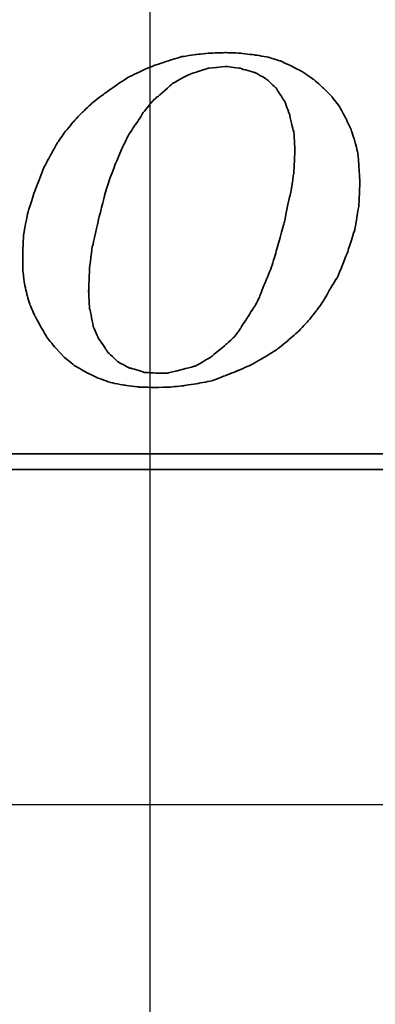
# Model space of a CAD drawing. Header units: millimetres. Extents: x -257 to 3135, y -1556 to 860.
# Tile 625 of 633: x 1343.43 to 1347.99, y -250.65 to -238.02. Entities that reach past the tile are written whole.
import ezdxf
from ezdxf.lldxf.tags import DXFTag

# ---------------------------------------------------------------- set-up
doc = ezdxf.new("R2010")
doc.units = ezdxf.units.MM
doc.layers.get('0').update_dxf_attribs({"linetype": 'CONTINUOUS'})
doc.layers.add('DIM', color=4, linetype='CONTINUOUS')
doc.layers.add('layer 1', color=7, linetype='CONTINUOUS')
tags = doc.linetypes.add('DASHED', pattern=[25.72, 12.86, -12.86]).pattern_tags.tags
tags[6:7] = [DXFTag(74, 4), DXFTag(75, 0), DXFTag(340, '0'), DXFTag(46, 0.0), DXFTag(50, 0.0), DXFTag(44, 0.0), DXFTag(45, 0.0)]
tags[4:5] = [DXFTag(74, 4), DXFTag(75, 0), DXFTag(340, '0'), DXFTag(46, 0.0), DXFTag(50, 0.0), DXFTag(44, 0.0), DXFTag(45, 0.0)]

# ---------------------------------------------------------------- blocks, each defined once
blk = doc.blocks.new('TBI MOTION logo(完整正式版)')
at = {"layer": 'layer 1', "color": 22, "lineweight": 35}
for points, knots in [([(35.79625, -6.98375), (35.79625, -6.98375), (36.23125, -7.43875), (36.23125, -7.43875), (36.23125, -7.43875), (36.23125, -7.43875), (36.75625, -7.87125), (36.75625, -7.87125), (36.75625, -7.87125), (36.75625, -7.87125), (37.33125, -8.20375), (37.33125, -8.20375), (37.33125, -8.20375), (37.33125, -8.20375), (37.95625, -8.51875), (37.95625, -8.51875), (37.95625, -8.51875), (37.95625, -8.51875), (38.62625, -8.75875), (38.62625, -8.75875), (38.62625, -8.75875), (38.62625, -8.75875), (39.37125, -8.90375), (39.37125, -8.90375), (39.37125, -8.90375), (39.37125, -8.90375), (40.14125, -8.99875), (40.14125, -8.99875), (40.14125, -8.99875), (40.14125, -8.99875), (41.02625, -9.02375), (41.02625, -9.02375), (41.02625, -9.02375), (41.02625, -9.02375), (41.74625, -8.99875), (41.74625, -8.99875), (41.74625, -8.99875), (41.74625, -8.99875), (42.46625, -8.92375), (42.46625, -8.92375), (42.46625, -8.92375), (42.46625, -8.92375), (43.21125, -8.80625), (43.21125, -8.80625), (43.21125, -8.80625), (43.21125, -8.80625), (43.93125, -8.66375), (43.93125, -8.66375), (43.93125, -8.66375), (43.93125, -8.66375), (44.62625, -8.39875), (44.62625, -8.39875), (44.62625, -8.39875), (44.62625, -8.39875), (45.29625, -8.13375), (45.29625, -8.13375), (45.29625, -8.13375), (45.29625, -8.13375), (45.94625, -7.84375), (45.94625, -7.84375), (45.94625, -7.84375), (45.94625, -7.84375), (46.61625, -7.46375), (46.61625, -7.46375), (46.61625, -7.46375), (46.61625, -7.46375), (47.24125, -7.07875), (47.24125, -7.07875), (47.24125, -7.07875), (47.24125, -7.07875), (47.81625, -6.62375), (47.81625, -6.62375), (47.81625, -6.62375), (47.81625, -6.62375), (48.36875, -6.14375), (48.36875, -6.14375), (48.36875, -6.14375), (48.36875, -6.14375), (48.84625, -5.64125), (48.84625, -5.64125), (48.84625, -5.64125), (48.84625, -5.64125), (49.32625, -5.06375), (49.32625, -5.06375), (49.32625, -5.06375), (49.32625, -5.06375), (49.71125, -4.51374), (49.71125, -4.51374), (49.71125, -4.51374), (49.71125, -4.51374), (50.09625, -3.83874), (50.09625, -3.83874), (50.09625, -3.83874), (50.09625, -3.83874), (50.48125, -3.21374), (50.48125, -3.21374), (50.48125, -3.21374), (50.48125, -3.21374), (50.96125, -1.99125), (50.96125, -1.99125), (50.96125, -1.99125), (50.96125, -1.99125), (51.34375, -0.81875), (51.34375, -0.81875), (51.34375, -0.81875), (51.34375, -0.81875), (51.56125, 0.45624), (51.56125, 0.45624), (51.56125, 0.45624), (51.56125, 0.45624), (51.60625, 1.67624), (51.60625, 1.67624), (51.60625, 1.67624), (51.60625, 1.67624), (51.56125, 2.44625), (51.56125, 2.44625), (51.56125, 2.44625), (51.56125, 2.44625), (51.51125, 3.14125), (51.51125, 3.14125), (51.51125, 3.14125), (51.51125, 3.14125), (51.34375, 3.81125), (51.34375, 3.81125), (51.34375, 3.81125), (51.34375, 3.81125), (51.15125, 4.41125), (51.15125, 4.41125), (51.15125, 4.41125), (51.15125, 4.41125), (50.86125, 5.01125), (50.86125, 5.01125), (50.86125, 5.01125), (50.86125, 5.01125), (50.55125, 5.58875), (50.55125, 5.58875), (50.55125, 5.58875), (50.55125, 5.58875), (50.16625, 6.09125), (50.16625, 6.09125), (50.16625, 6.09125), (50.16625, 6.09125), (49.71125, 6.54875), (49.71125, 6.54875), (49.71125, 6.54875), (49.71125, 6.54875), (49.23125, 6.98125), (49.23125, 6.98125), (49.23125, 6.98125), (49.23125, 6.98125), (48.67875, 7.36625), (48.67875, 7.36625), (48.67875, 7.36625), (48.67875, 7.36625), (48.10375, 7.67625), (48.10375, 7.67625), (48.10375, 7.67625), (48.10375, 7.67625), (47.48125, 7.96375), (47.48125, 7.96375), (47.48125, 7.96375), (47.48125, 7.96375), (46.85625, 8.15625), (46.85625, 8.15625), (46.85625, 8.15625), (46.85625, 8.15625), (46.13625, 8.27624), (46.13625, 8.27624), (46.13625, 8.27624), (46.13625, 8.27624), (45.39125, 8.37125), (45.39125, 8.37125), (45.39125, 8.37125), (45.39125, 8.37125), (44.62625, 8.39624), (44.62625, 8.39624), (44.62625, 8.39624), (44.62625, 8.39624), (43.83625, 8.37125), (43.83625, 8.37125), (43.83625, 8.37125), (43.83625, 8.37125), (43.09125, 8.30125), (43.09125, 8.30125), (43.09125, 8.30125), (43.09125, 8.30125), (42.32125, 8.18125), (42.32125, 8.18125), (42.32125, 8.18125), (42.32125, 8.18125), (41.62875, 7.96375), (41.62875, 7.96375), (41.62875, 7.96375), (41.62875, 7.96375), (40.90625, 7.72625), (40.90625, 7.72625), (40.90625, 7.72625), (40.90625, 7.72625), (40.23624, 7.43625), (40.23624, 7.43625), (40.23624, 7.43625), (40.23624, 7.43625), (39.54124, 7.10125), (39.54124, 7.10125), (39.54124, 7.10125), (39.54124, 7.10125), (38.91625, 6.69125), (38.91625, 6.69125), (38.91625, 6.69125), (38.91625, 6.69125), (38.31625, 6.26125), (38.31625, 6.26125), (38.31625, 6.26125), (38.31625, 6.26125), (37.69125, 5.78125), (37.69125, 5.78125), (37.69125, 5.78125), (37.69125, 5.78125), (37.18625, 5.30125), (37.18625, 5.30125), (37.18625, 5.30125), (37.18625, 5.30125), (36.70625, 4.79624), (36.70625, 4.79624), (36.70625, 4.79624), (36.70625, 4.79624), (36.23125, 4.22125), (36.23125, 4.22125), (36.23125, 4.22125), (36.23125, 4.22125), (35.87124, 3.69375), (35.87124, 3.69375), (35.87124, 3.69375), (35.87124, 3.69375), (35.53125, 3.09125), (35.53125, 3.09125), (35.53125, 3.09125), (35.53125, 3.09125), (35.19875, 2.47125), (35.19875, 2.47125), (35.19875, 2.47125), (35.19875, 2.47125), (34.71625, 1.24625), (34.71625, 1.24625), (34.71625, 1.24625), (34.71625, 1.24625), (34.33125, 0.06874), (34.33125, 0.06874), (34.33125, 0.06874), (34.33125, 0.06874), (34.11625, -1.07875), (34.11625, -1.07875), (34.11625, -1.07875), (34.11625, -1.07875), (34.07125, -2.15875), (34.07125, -2.15875), (34.07125, -2.15875), (34.07125, -2.15875), (34.07125, -2.85375), (34.07125, -2.85375), (34.07125, -2.85375), (34.07125, -2.85375), (34.14125, -3.50375), (34.14125, -3.50375), (34.14125, -3.50375), (34.14125, -3.50375), (34.28625, -4.17375), (34.28625, -4.17375), (34.28625, -4.17375), (34.28625, -4.17375), (34.47625, -4.77624), (34.47625, -4.77624), (34.47625, -4.77624), (34.47625, -4.77624), (34.71625, -5.32625), (34.71625, -5.32625), (34.71625, -5.32625), (34.71625, -5.32625), (35.05375, -5.92875), (35.05375, -5.92875), (35.05375, -5.92875), (35.05375, -5.92875), (35.36375, -6.45375), (35.36375, -6.45375), (35.36375, -6.45375), (35.36375, -6.45375), (35.79625, -6.98375), (35.79625, -6.98375)], [0, 0, 0, 0, 0.01388889, 0.01388889, 0.01388889, 0.0138889, 0.02777778, 0.02777778, 0.02777778, 0.02777779, 0.04166667, 0.04166667, 0.04166667, 0.04166668, 0.05555556, 0.05555556, 0.05555556, 0.05555557, 0.06944444, 0.06944444, 0.06944444, 0.06944445, 0.08333333, 0.08333333, 0.08333333, 0.08333334, 0.09722222, 0.09722222, 0.09722222, 0.09722223, 0.11111111, 0.11111111, 0.11111111, 0.11111112, 0.125, 0.125, 0.125, 0.12500001, 0.13888889, 0.13888889, 0.13888889, 0.1388889, 0.15277778, 0.15277778, 0.15277778, 0.15277779, 0.16666667, 0.16666667, 0.16666667, 0.16666668, 0.18055556, 0.18055556, 0.18055556, 0.18055557, 0.19444444, 0.19444444, 0.19444444, 0.19444445, 0.20833333, 0.20833333, 0.20833333, 0.20833334, 0.22222222, 0.22222222, 0.22222222, 0.22222223, 0.23611111, 0.23611111, 0.23611111, 0.23611112, 0.25, 0.25, 0.25, 0.25000001, 0.26388889, 0.26388889, 0.26388889, 0.2638889, 0.27777778, 0.27777778, 0.27777778, 0.27777779, 0.29166667, 0.29166667, 0.29166667, 0.29166668, 0.30555556, 0.30555556, 0.30555556, 0.30555557, 0.31944444, 0.31944444, 0.31944444, 0.31944445, 0.33333333, 0.33333333, 0.33333333, 0.33333334, 0.34722222, 0.34722222, 0.34722222, 0.34722223, 0.36111111, 0.36111111, 0.36111111, 0.36111112, 0.375, 0.375, 0.375, 0.37500001, 0.38888889, 0.38888889, 0.38888889, 0.3888889, 0.40277778, 0.40277778, 0.40277778, 0.40277779, 0.41666667, 0.41666667, 0.41666667, 0.41666668, 0.43055556, 0.43055556, 0.43055556, 0.43055557, 0.44444444, 0.44444444, 0.44444444, 0.44444445, 0.45833333, 0.45833333, 0.45833333, 0.45833334, 0.47222222, 0.47222222, 0.47222222, 0.47222223, 0.48611111, 0.48611111, 0.48611111, 0.48611112, 0.5, 0.5, 0.5, 0.50000001, 0.51388889, 0.51388889, 0.51388889, 0.5138889, 0.52777778, 0.52777778, 0.52777778, 0.52777779, 0.54166667, 0.54166667, 0.54166667, 0.54166668, 0.55555556, 0.55555556, 0.55555556, 0.55555557, 0.56944444, 0.56944444, 0.56944444, 0.56944445, 0.58333333, 0.58333333, 0.58333333, 0.58333334, 0.59722222, 0.59722222, 0.59722222, 0.59722223, 0.61111111, 0.61111111, 0.61111111, 0.61111112, 0.625, 0.625, 0.625, 0.62500001, 0.63888889, 0.63888889, 0.63888889, 0.6388889, 0.65277778, 0.65277778, 0.65277778, 0.65277779, 0.66666667, 0.66666667, 0.66666667, 0.66666668, 0.68055556, 0.68055556, 0.68055556, 0.68055557, 0.69444444, 0.69444444, 0.69444444, 0.69444445, 0.70833333, 0.70833333, 0.70833333, 0.70833334, 0.72222222, 0.72222222, 0.72222222, 0.72222223, 0.73611111, 0.73611111, 0.73611111, 0.73611112, 0.75, 0.75, 0.75, 0.75000001, 0.76388889, 0.76388889, 0.76388889, 0.7638889, 0.77777778, 0.77777778, 0.77777778, 0.77777779, 0.79166667, 0.79166667, 0.79166667, 0.79166668, 0.80555556, 0.80555556, 0.80555556, 0.80555557, 0.81944444, 0.81944444, 0.81944444, 0.81944445, 0.83333333, 0.83333333, 0.83333333, 0.83333334, 0.84722222, 0.84722222, 0.84722222, 0.84722223, 0.86111111, 0.86111111, 0.86111111, 0.86111112, 0.875, 0.875, 0.875, 0.87500001, 0.88888889, 0.88888889, 0.88888889, 0.8888889, 0.90277778, 0.90277778, 0.90277778, 0.90277779, 0.91666667, 0.91666667, 0.91666667, 0.91666668, 0.93055556, 0.93055556, 0.93055556, 0.93055557, 0.94444444, 0.94444444, 0.94444444, 0.94444445, 0.95833333, 0.95833333, 0.95833333, 0.95833334, 0.97222222, 0.97222222, 0.97222222, 0.97222223, 0.98611111, 0.98611111, 0.98611111, 0.98611112, 1, 1, 1, 1]), ([(38.33875, 1.03124), (38.33875, 1.03124), (38.62625, 1.89625), (38.62625, 1.89625), (38.62625, 1.89625), (38.62625, 1.89625), (38.91625, 2.66375), (38.91625, 2.66375), (38.91625, 2.66375), (38.91625, 2.66375), (39.22625, 3.38125), (39.22625, 3.38125), (39.22625, 3.38125), (39.22625, 3.38125), (39.22625, 3.40624), (39.22625, 3.40624), (39.22625, 3.40624), (39.22625, 3.40624), (39.56124, 4.07624), (39.56124, 4.07624), (39.56124, 4.07624), (39.56124, 4.07624), (39.92125, 4.65125), (39.92125, 4.65125), (39.92125, 4.65125), (39.92125, 4.65125), (39.94625, 4.65125), (39.94625, 4.65125), (39.94625, 4.65125), (39.94625, 4.65125), (40.28125, 5.17875), (40.28125, 5.17875), (40.28125, 5.17875), (40.28125, 5.17875), (40.28125, 5.20375), (40.28125, 5.20375), (40.28125, 5.20375), (40.28125, 5.20375), (40.66875, 5.68625), (40.66875, 5.68625), (40.66875, 5.68625), (40.66875, 5.68625), (40.66875, 5.70625), (40.66875, 5.70625), (40.66875, 5.70625), (40.66875, 5.70625), (41.05124, 6.09125), (41.05124, 6.09125), (41.05124, 6.09125), (41.05124, 6.09125), (41.07625, 6.09125), (41.07625, 6.09125), (41.07625, 6.09125), (41.07625, 6.09125), (41.84125, 6.76625), (41.84125, 6.76625), (41.84125, 6.76625), (41.84125, 6.76625), (41.86625, 6.78625), (41.86625, 6.78625), (41.86625, 6.78625), (41.86625, 6.78625), (42.73125, 7.26624), (42.73125, 7.26624), (42.73125, 7.26624), (42.73125, 7.26624), (42.75625, 7.26624), (42.75625, 7.26624), (42.75625, 7.26624), (42.75625, 7.26624), (43.18625, 7.41125), (43.18625, 7.41125), (43.18625, 7.41125), (43.18625, 7.41125), (43.64125, 7.55625), (43.64125, 7.55625), (43.64125, 7.55625), (43.64125, 7.55625), (43.66625, 7.55625), (43.66625, 7.55625), (43.66625, 7.55625), (43.66625, 7.55625), (43.69125, 7.58124), (43.69125, 7.58124), (43.69125, 7.58124), (43.69125, 7.58124), (44.19125, 7.62625), (44.19125, 7.62625), (44.19125, 7.62625), (44.19125, 7.62625), (44.67125, 7.67625), (44.67125, 7.67625), (44.67125, 7.67625), (44.67125, 7.67625), (44.69625, 7.67625), (44.69625, 7.67625), (44.69625, 7.67625), (44.69625, 7.67625), (45.41875, 7.58124), (45.41875, 7.58124), (45.41875, 7.58124), (45.41875, 7.58124), (45.44125, 7.55625), (45.44125, 7.55625), (45.44125, 7.55625), (45.44125, 7.55625), (46.11125, 7.36625), (46.11125, 7.36625), (46.11125, 7.36625), (46.11125, 7.36625), (46.13625, 7.36625), (46.13625, 7.36625), (46.13625, 7.36625), (46.13625, 7.36625), (46.15875, 7.36625), (46.15875, 7.36625), (46.15875, 7.36625), (46.15875, 7.36625), (46.73625, 7.02624), (46.73625, 7.02624), (46.73625, 7.02624), (46.73625, 7.02624), (46.76125, 7.00624), (46.76125, 7.00624), (46.76125, 7.00624), (46.76125, 7.00624), (47.24125, 6.57124), (47.24125, 6.57124), (47.24125, 6.57124), (47.24125, 6.57124), (47.26625, 6.54875), (47.26625, 6.54875), (47.26625, 6.54875), (47.26625, 6.54875), (47.26625, 6.52375), (47.26625, 6.52375), (47.26625, 6.52375), (47.26625, 6.52375), (47.67375, 5.89875), (47.67375, 5.89875), (47.67375, 5.89875), (47.67375, 5.89875), (47.69625, 5.89875), (47.69625, 5.89875), (47.69625, 5.89875), (47.69625, 5.89875), (47.69625, 5.87625), (47.69625, 5.87625), (47.69625, 5.87625), (47.69625, 5.87625), (47.96125, 5.15625), (47.96125, 5.15625), (47.96125, 5.15625), (47.96125, 5.15625), (47.96125, 5.13125), (47.96125, 5.13125), (47.96125, 5.13125), (47.96125, 5.13125), (48.15125, 4.31875), (48.15125, 4.31875), (48.15125, 4.31875), (48.15125, 4.31875), (48.17625, 4.31875), (48.17625, 4.31875), (48.17625, 4.31875), (48.17625, 4.31875), (48.17625, 4.29125), (48.17625, 4.29125), (48.17625, 4.29125), (48.17625, 4.29125), (48.22625, 3.33125), (48.22625, 3.33125), (48.22625, 3.33125), (48.22625, 3.33125), (48.22625, 3.30875), (48.22625, 3.30875), (48.22625, 3.30875), (48.22625, 3.30875), (48.17625, 2.20624), (48.17625, 2.20624), (48.17625, 2.20624), (48.17625, 2.20624), (48.17625, 2.18124), (48.17625, 2.18124), (48.17625, 2.18124), (48.17625, 2.18124), (47.98375, 0.93624), (47.98375, 0.93624), (47.98375, 0.93624), (47.98375, 0.93624), (47.96125, 0.93624), (47.96125, 0.93624), (47.96125, 0.93624), (47.96125, 0.93624), (47.67375, -0.45874), (47.67375, -0.45874), (47.67375, -0.45874), (47.67375, -0.45874), (47.24125, -1.99125), (47.24125, -1.99125), (47.24125, -1.99125), (47.24125, -1.99125), (47.24125, -2.01874), (47.24125, -2.01874), (47.24125, -2.01874), (47.24125, -2.01874), (47.00125, -2.78375), (47.00125, -2.78375), (47.00125, -2.78375), (47.00125, -2.78375), (46.71125, -3.50375), (46.71125, -3.50375), (46.71125, -3.50375), (46.71125, -3.50375), (46.42625, -4.19875), (46.42625, -4.19875), (46.42625, -4.19875), (46.42625, -4.19875), (46.42625, -4.22375), (46.42625, -4.22375), (46.42625, -4.22375), (46.42625, -4.22375), (46.13625, -4.82374), (46.13625, -4.82374), (46.13625, -4.82374), (46.13625, -4.82374), (46.11125, -4.82374), (46.11125, -4.82374), (46.11125, -4.82374), (46.11125, -4.82374), (45.77625, -5.35125), (45.77625, -5.35125), (45.77625, -5.35125), (45.77625, -5.35125), (45.44125, -5.87875), (45.44125, -5.87875), (45.44125, -5.87875), (45.44125, -5.87875), (45.44125, -5.90375), (45.44125, -5.90375), (45.44125, -5.90375), (45.44125, -5.90375), (45.10625, -6.35875), (45.10625, -6.35875), (45.10625, -6.35875), (45.10625, -6.35875), (45.08125, -6.38375), (45.08125, -6.38375), (45.08125, -6.38375), (45.08125, -6.38375), (44.69625, -6.74375), (44.69625, -6.74375), (44.69625, -6.74375), (44.69625, -6.74375), (43.88375, -7.41625), (43.88375, -7.41625), (43.88375, -7.41625), (43.88375, -7.41625), (43.85625, -7.43875), (43.85625, -7.43875), (43.85625, -7.43875), (43.85625, -7.43875), (43.04125, -7.91875), (43.04125, -7.91875), (43.04125, -7.91875), (43.04125, -7.91875), (43.01625, -7.91875), (43.01625, -7.91875), (43.01625, -7.91875), (43.01625, -7.91875), (42.99625, -7.91875), (42.99625, -7.91875), (42.99625, -7.91875), (42.99625, -7.91875), (42.08125, -8.15875), (42.08125, -8.15875), (42.08125, -8.15875), (42.08125, -8.15875), (41.65125, -8.25625), (41.65125, -8.25625), (41.65125, -8.25625), (41.65125, -8.25625), (41.62875, -8.27875), (41.62875, -8.27875), (41.62875, -8.27875), (41.62875, -8.27875), (41.60125, -8.27875), (41.60125, -8.27875), (41.60125, -8.27875), (41.60125, -8.27875), (41.12125, -8.27875), (41.12125, -8.27875), (41.12125, -8.27875), (41.12125, -8.27875), (40.35624, -8.23125), (40.35624, -8.23125), (40.35624, -8.23125), (40.35624, -8.23125), (40.33125, -8.23125), (40.33125, -8.23125), (40.33125, -8.23125), (40.33125, -8.23125), (40.30625, -8.20375), (40.30625, -8.20375), (40.30625, -8.20375), (40.30625, -8.20375), (39.68375, -8.01375), (39.68375, -8.01375), (39.68375, -8.01375), (39.68375, -8.01375), (39.66124, -8.01375), (39.66124, -8.01375), (39.66124, -8.01375), (39.66124, -8.01375), (39.63625, -8.01375), (39.63625, -8.01375), (39.63625, -8.01375), (39.63625, -8.01375), (39.01125, -7.67875), (39.01125, -7.67875), (39.01125, -7.67875), (39.01125, -7.67875), (38.98875, -7.65375), (38.98875, -7.65375), (38.98875, -7.65375), (38.98875, -7.65375), (38.48625, -7.17375), (38.48625, -7.17375), (38.48625, -7.17375), (38.48625, -7.17375), (38.45875, -7.14875), (38.45875, -7.14875), (38.45875, -7.14875), (38.45875, -7.14875), (38.45875, -7.12875), (38.45875, -7.12875), (38.45875, -7.12875), (38.45875, -7.12875), (38.07625, -6.54875), (38.07625, -6.54875), (38.07625, -6.54875), (38.07625, -6.54875), (38.05125, -6.54875), (38.05125, -6.54875), (38.05125, -6.54875), (38.05125, -6.54875), (38.05125, -6.52875), (38.05125, -6.52875), (38.05125, -6.52875), (38.05125, -6.52875), (37.74125, -5.85375), (37.74125, -5.85375), (37.74125, -5.85375), (37.74125, -5.85375), (37.74125, -5.82875), (37.74125, -5.82875), (37.74125, -5.82875), (37.74125, -5.82875), (37.57375, -4.96875), (37.57375, -4.96875), (37.57375, -4.96875), (37.57375, -4.96875), (37.54625, -4.94375), (37.54625, -4.94375), (37.54625, -4.94375), (37.54625, -4.94375), (37.50125, -4.03375), (37.50125, -4.03375), (37.50125, -4.03375), (37.50125, -4.03375), (37.50125, -4.00875), (37.50125, -4.00875), (37.50125, -4.00875), (37.50125, -4.00875), (37.54625, -2.85375), (37.54625, -2.85375), (37.54625, -2.85375), (37.54625, -2.85375), (37.69125, -1.65875), (37.69125, -1.65875), (37.69125, -1.65875), (37.69125, -1.65875), (37.71624, -1.63375), (37.71624, -1.63375), (37.71624, -1.63375), (37.71624, -1.63375), (38.00375, -0.33875), (38.00375, -0.33875), (38.00375, -0.33875), (38.00375, -0.33875), (38.33875, 1.00624), (38.33875, 1.00624), (38.33875, 1.00624), (38.33875, 1.00624), (38.33875, 1.03124), (38.33875, 1.03124)], [0, 0, 0, 0, 0.01010101, 0.01010101, 0.01010101, 0.01010102, 0.02020202, 0.02020202, 0.02020202, 0.02020203, 0.03030303, 0.03030303, 0.03030303, 0.03030304, 0.04040404, 0.04040404, 0.04040404, 0.04040405, 0.05050505, 0.05050505, 0.05050505, 0.05050506, 0.06060606, 0.06060606, 0.06060606, 0.06060607, 0.07070707, 0.07070707, 0.07070707, 0.07070708, 0.08080808, 0.08080808, 0.08080808, 0.08080809, 0.09090909, 0.09090909, 0.09090909, 0.0909091, 0.1010101, 0.1010101, 0.1010101, 0.10101011, 0.11111111, 0.11111111, 0.11111111, 0.11111112, 0.12121212, 0.12121212, 0.12121212, 0.12121213, 0.13131313, 0.13131313, 0.13131313, 0.13131314, 0.14141414, 0.14141414, 0.14141414, 0.14141415, 0.15151515, 0.15151515, 0.15151515, 0.15151516, 0.16161616, 0.16161616, 0.16161616, 0.16161617, 0.17171717, 0.17171717, 0.17171717, 0.17171718, 0.18181818, 0.18181818, 0.18181818, 0.18181819, 0.19191919, 0.19191919, 0.19191919, 0.1919192, 0.2020202, 0.2020202, 0.2020202, 0.20202021, 0.21212121, 0.21212121, 0.21212121, 0.21212122, 0.22222222, 0.22222222, 0.22222222, 0.22222223, 0.23232323, 0.23232323, 0.23232323, 0.23232324, 0.24242424, 0.24242424, 0.24242424, 0.24242425, 0.25252525, 0.25252525, 0.25252525, 0.25252526, 0.26262626, 0.26262626, 0.26262626, 0.26262627, 0.27272727, 0.27272727, 0.27272727, 0.27272728, 0.28282828, 0.28282828, 0.28282828, 0.28282829, 0.29292929, 0.29292929, 0.29292929, 0.2929293, 0.3030303, 0.3030303, 0.3030303, 0.30303031, 0.31313131, 0.31313131, 0.31313131, 0.31313132, 0.32323232, 0.32323232, 0.32323232, 0.32323233, 0.33333333, 0.33333333, 0.33333333, 0.33333334, 0.34343434, 0.34343434, 0.34343434, 0.34343435, 0.35353535, 0.35353535, 0.35353535, 0.35353536, 0.36363636, 0.36363636, 0.36363636, 0.36363637, 0.37373737, 0.37373737, 0.37373737, 0.37373738, 0.38383838, 0.38383838, 0.38383838, 0.38383839, 0.39393939, 0.39393939, 0.39393939, 0.3939394, 0.4040404, 0.4040404, 0.4040404, 0.40404041, 0.41414141, 0.41414141, 0.41414141, 0.41414142, 0.42424242, 0.42424242, 0.42424242, 0.42424243, 0.43434343, 0.43434343, 0.43434343, 0.43434344, 0.44444444, 0.44444444, 0.44444444, 0.44444445, 0.45454545, 0.45454545, 0.45454545, 0.45454546, 0.46464646, 0.46464646, 0.46464646, 0.46464647, 0.47474747, 0.47474747, 0.47474747, 0.47474748, 0.48484848, 0.48484848, 0.48484848, 0.48484849, 0.49494949, 0.49494949, 0.49494949, 0.4949495, 0.50505051, 0.50505051, 0.50505051, 0.50505052, 0.51515152, 0.51515152, 0.51515152, 0.51515153, 0.52525253, 0.52525253, 0.52525253, 0.52525254, 0.53535354, 0.53535354, 0.53535354, 0.53535355, 0.54545455, 0.54545455, 0.54545455, 0.54545456, 0.55555556, 0.55555556, 0.55555556, 0.55555557, 0.56565657, 0.56565657, 0.56565657, 0.56565658, 0.57575758, 0.57575758, 0.57575758, 0.57575759, 0.58585859, 0.58585859, 0.58585859, 0.5858586, 0.5959596, 0.5959596, 0.5959596, 0.59595961, 0.60606061, 0.60606061, 0.60606061, 0.60606062, 0.61616162, 0.61616162, 0.61616162, 0.61616163, 0.62626263, 0.62626263, 0.62626263, 0.62626264, 0.63636364, 0.63636364, 0.63636364, 0.63636365, 0.64646465, 0.64646465, 0.64646465, 0.64646466, 0.65656566, 0.65656566, 0.65656566, 0.65656567, 0.66666667, 0.66666667, 0.66666667, 0.66666668, 0.67676768, 0.67676768, 0.67676768, 0.67676769, 0.68686869, 0.68686869, 0.68686869, 0.6868687, 0.6969697, 0.6969697, 0.6969697, 0.69696971, 0.70707071, 0.70707071, 0.70707071, 0.70707072, 0.71717172, 0.71717172, 0.71717172, 0.71717173, 0.72727273, 0.72727273, 0.72727273, 0.72727274, 0.73737374, 0.73737374, 0.73737374, 0.73737375, 0.74747475, 0.74747475, 0.74747475, 0.74747476, 0.75757576, 0.75757576, 0.75757576, 0.75757577, 0.76767677, 0.76767677, 0.76767677, 0.76767678, 0.77777778, 0.77777778, 0.77777778, 0.77777779, 0.78787879, 0.78787879, 0.78787879, 0.7878788, 0.7979798, 0.7979798, 0.7979798, 0.79797981, 0.80808081, 0.80808081, 0.80808081, 0.80808082, 0.81818182, 0.81818182, 0.81818182, 0.81818183, 0.82828283, 0.82828283, 0.82828283, 0.82828284, 0.83838384, 0.83838384, 0.83838384, 0.83838385, 0.84848485, 0.84848485, 0.84848485, 0.84848486, 0.85858586, 0.85858586, 0.85858586, 0.85858587, 0.86868687, 0.86868687, 0.86868687, 0.86868688, 0.87878788, 0.87878788, 0.87878788, 0.87878789, 0.88888889, 0.88888889, 0.88888889, 0.8888889, 0.8989899, 0.8989899, 0.8989899, 0.89898991, 0.90909091, 0.90909091, 0.90909091, 0.90909092, 0.91919192, 0.91919192, 0.91919192, 0.91919193, 0.92929293, 0.92929293, 0.92929293, 0.92929294, 0.93939394, 0.93939394, 0.93939394, 0.93939395, 0.94949495, 0.94949495, 0.94949495, 0.94949496, 0.95959596, 0.95959596, 0.95959596, 0.95959597, 0.96969697, 0.96969697, 0.96969697, 0.96969698, 0.97979798, 0.97979798, 0.97979798, 0.97979799, 0.98989899, 0.98989899, 0.98989899, 0.989899, 1, 1, 1, 1]), ([(75.90875, -9.47875), (75.90875, -9.47875), (75.90875, -12.28625), (75.90875, -12.28625), (75.90875, -12.28625), (75.90875, -12.28625), (75.90875, -12.47875), (75.90875, -12.47875), (75.90875, -12.47875), (75.90875, -12.47875), (75.71625, -12.47875), (75.71625, -12.47875), (75.71625, -12.47875), (75.71625, -12.47875), (-88.32875, -12.47875), (-88.32875, -12.47875), (-88.32875, -12.47875), (-88.32875, -12.47875), (-88.32875, -13.29375), (-88.32875, -13.29375), (-88.32875, -13.29375), (-88.32875, -13.29375), (82.89125, -13.29375), (82.89125, -13.29375), (82.89125, -13.29375), (82.89125, -13.29375), (75.90875, -9.47875), (75.90875, -9.47875)], [0, 0, 0, 0, 0.14285714, 0.14285714, 0.14285714, 0.14285715, 0.28571429, 0.28571429, 0.28571429, 0.2857143, 0.42857143, 0.42857143, 0.42857143, 0.42857144, 0.57142857, 0.57142857, 0.57142857, 0.57142858, 0.71428571, 0.71428571, 0.71428571, 0.71428572, 0.85714286, 0.85714286, 0.85714286, 0.85714287, 1, 1, 1, 1])]:
    blk.add_open_spline(points, degree=3, knots=knots, dxfattribs=at)

msp = doc.modelspace()

# ---------------------------------------------------------------- linework, layer by layer
msp.add_line((1345.108, -259.208), (1345.108, -199.322))
at = {"linetype": 'DASHED', "ltscale": 0.3}
msp.add_line((1418.556, -248.092), (1268.556, -248.092), dxfattribs=at)

# ---------------------------------------------------------------- block references
at = {"layer": 'DIM', "color": 7, "xscale": 0.246592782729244, "yscale": 0.246592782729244, "zscale": 0.246592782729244}
msp.add_blockref('TBI MOTION logo(完整正式版)', (1335.07, -240.514), dxfattribs=at)

doc.saveas('drawing.dxf')
